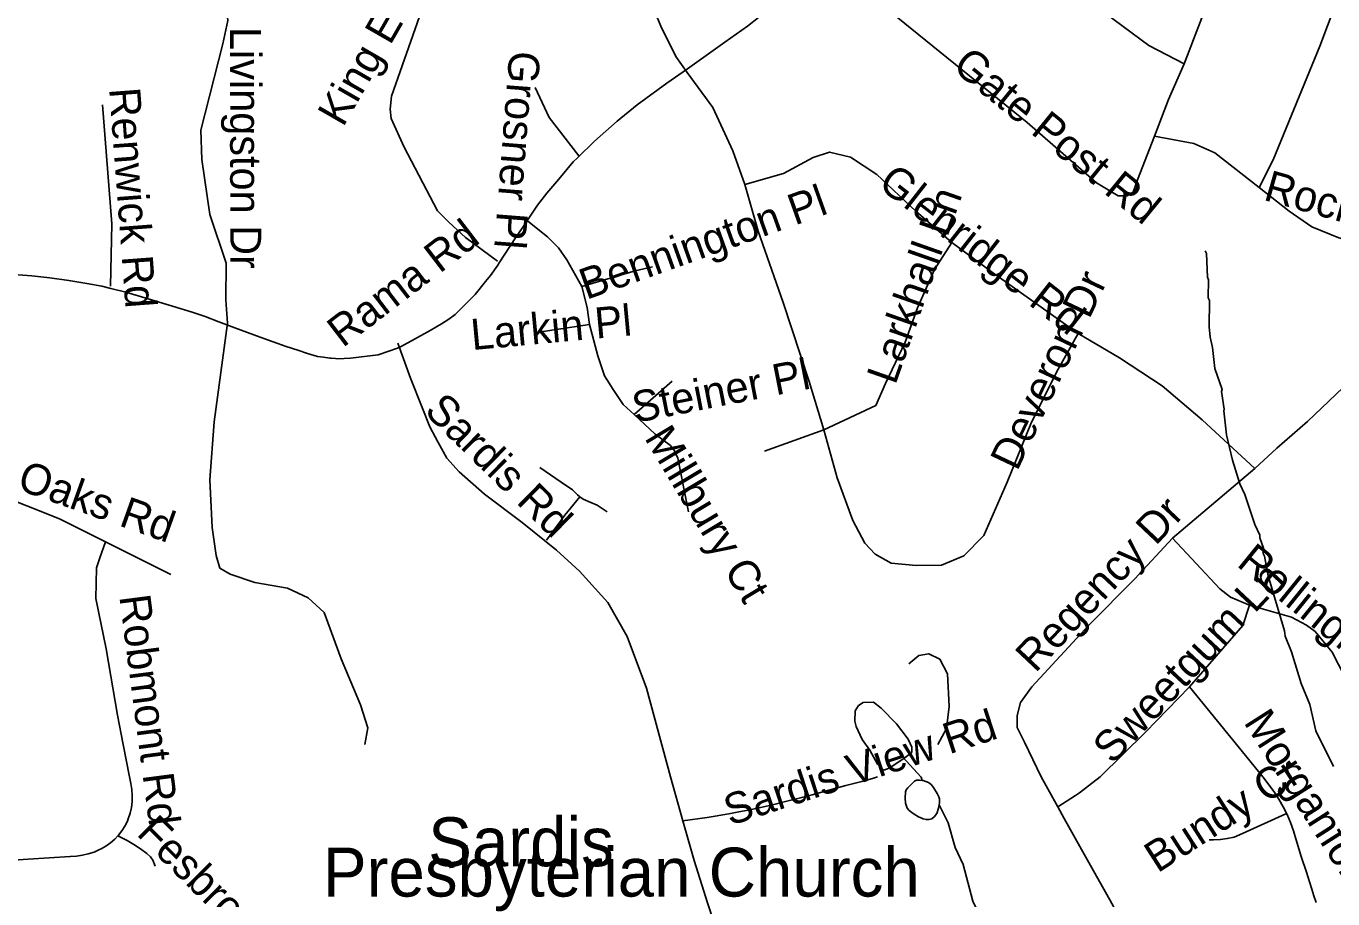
# Model space of a CAD drawing. Extents: x 1383679 to 1536984, y 460658 to 651027.
# Drawn here: x 1467141 to 1471144, y 516692 to 519367 of the extents above; entities that cross this region are included whole.
import ezdxf

# ---------------------------------------------------------------- set-up
doc = ezdxf.new("R2010")
doc.units = 0
for name, color, linetype in [('Exist Cultural Church Label', 7, 'Continuous'), ('Exist Hydrographic Misc Water Feature', 7, 'Continuous'), ('Exist Road Non-System Type 51', 7, 'Continuous'), ('Exist Road Non-System Type 51 Label', 7, 'Continuous')]:
    doc.layers.add(name, color=color, linetype=linetype)

msp = doc.modelspace()

# ---------------------------------------------------------------- linework, layer by layer
at = {"layer": 'Exist Hydrographic Misc Water Feature'}
for points in [[(1471145.8, 517097.8), (1471091.9, 517206.9), (1471073.6, 517287.3), (1471046.8, 517351.8), (1471016.7, 517448.5), (1470997.7, 517496.9), (1470996, 517512.9), (1470945.3, 517682), (1470934.6, 517742.2), (1470930.7, 517750.3), (1470931, 517766.3), (1470919.7, 517798.5), (1470919.8, 517806.5), (1470904.4, 517838.8), (1470874.3, 517931.5), (1470858.9, 517963.8), (1470836.3, 518036.3), (1470817.9, 518114.6), (1470809.8, 518187.9), (1470811.4, 518192.8), (1470803, 518247.1), (1470804.7, 518252.9), (1470781.9, 518317.4), (1470775.2, 518381.5), (1470767.9, 518413.7), (1470764.5, 518445.7), (1470766.1, 518525.7), (1470762.2, 518533.8), (1470763.3, 518589.7), (1470759.5, 518597.8), (1470757, 518669.9), (1470753.1, 518678)], [(1469829.6, 517122.3), (1469823.2, 517117.4), (1469784.6, 517092.1), (1469768.5, 517086.5), (1469748.8, 517104.9), (1469725.7, 517147.4), (1469702.3, 517179.9), (1469683.1, 517220.2), (1469679.4, 517236.3), (1469680, 517268.3), (1469690.4, 517284.1), (1469704.6, 517293.8), (1469736.6, 517295.1), (1469760.3, 517276.6), (1469807.4, 517227.7), (1469842.5, 517180.9), (1469853.9, 517156.7), (1469853.6, 517140.7), (1469829.6, 517122.3)], [(1469885.3, 517055), (1469882.1, 517064.2), (1469837.1, 517115.1), (1469829.6, 517122.3)], [(1469937.9, 516980.3), (1469935.7, 516969.7), (1469930.1, 516953.8), (1469923.4, 516944.4), (1469914.9, 516936.8), (1469907.6, 516935.2), (1469897.5, 516935), (1469888.9, 516936.5), (1469874.2, 516942.9), (1469857.9, 516953.2), (1469845.9, 516962.6), (1469840, 516970.1), (1469837.5, 516975.8), (1469835.1, 516985.5), (1469833.7, 517000.7), (1469834.6, 517019.8), (1469836.4, 517025.9), (1469841.3, 517032.3), (1469861.8, 517052.3), (1469868, 517055.1), (1469877.5, 517055.8), (1469885.3, 517055)], [(1469885.3, 517055), (1469888.8, 517054.7), (1469896.6, 517051.9), (1469904.8, 517048.3), (1469912.9, 517042), (1469920.6, 517033.1), (1469931.9, 517014.2), (1469936.9, 517004.9), (1469938.9, 516998.4), (1469939.1, 516985.8), (1469937.9, 516980.3)], [(1470275.1, 515884.8), (1470253.8, 515932.4), (1470215.9, 516037.2), (1470205, 516093.4), (1470197.3, 516109.6), (1470197.6, 516125.6), (1470178.8, 516186), (1470166, 516246.2), (1470168.2, 516254.2), (1470149.5, 516322.6), (1470139.6, 516426.7), (1470128.5, 516475), (1470117.2, 516507.2), (1470117.3, 516515.2), (1470102.1, 516555.6), (1470040.6, 516684.8), (1470010.9, 516797.4), (1469986.7, 516849.4), (1469965.4, 516924.4), (1469937.9, 516980.3)]]:
    msp.add_lwpolyline(points, dxfattribs=at)
at = {"layer": 'Exist Road Non-System Type 51'}
for p, q in [((1468866, 518451.9), (1468724.1, 518431.1)), ((1469002.9, 518176.6), (1469120, 518279.1)), ((1469584.2, 518129), (1469403, 518064.2)), ((1470904.6, 518011), (1470652.3, 517797.3)), ((1467383.6, 517786.2), (1467584, 517686.4))]:
    msp.add_line(p, q, dxfattribs=at)
for points in [[(1469166.1, 519225.1), (1469131.1, 519273.6), (1469084.7, 519366.6), (1469057.8, 519433.2), (1469026.9, 519485.6), (1468952.1, 519557.2), (1468795.9, 519661.9), (1468677, 519730.2), (1468614, 519779.3), (1468584.6, 519811.9), (1468565.7, 519874.3), (1468549.1, 519956.6)], [(1470688.6, 519251.3), (1470579.7, 519307.3), (1470446.1, 519406.5), (1470330.6, 519499.4), (1469953.6, 519838.9), (1469825.2, 519919.4)], [(1471300.5, 519809), (1471194.9, 519547.4), (1471104.2, 519305.7), (1470960.7, 518956.8), (1470917.8, 518872)], [(1468680.4, 519776.2), (1468581.5, 519646.6), (1468541.9, 519605), (1468505.6, 519573), (1468442.9, 519533), (1468403.3, 519499.3), (1468380.2, 519470.5), (1468345.6, 519396.9), (1468259.8, 519152.1), (1468255.7, 519112.9), (1468259, 519084.1), (1468298.6, 518996), (1468400.9, 518800.8), (1468435.5, 518765.6), (1468486.6, 518719.2), (1468584.8, 518646.4)], [(1467757.6, 518456.3), (1467752.8, 518528.4), (1467752.9, 518640.5), (1467703.6, 518789.5), (1467678.6, 518958.1), (1467676.2, 519048.2), (1467743.2, 519313), (1467758.5, 519384.7), (1467748.1, 519474.9), (1467707.1, 519535.8), (1467652.2, 519592.7), (1467597.2, 519641.9), (1467521.5, 519671.2), (1467429.5, 519672.8), (1467309.1, 519655.1), (1467134.6, 519626.2), (1467005.8, 519588.5), (1466979.2, 519557.1), (1466960.6, 519519.4), (1466963.7, 519475.3), (1467003.8, 519370.5), (1467023.8, 519258), (1467012.8, 518762), (1467004.7, 518614.3)], [(1470688.6, 519251.3), (1470780.9, 519494.6), (1470838.6, 519658.6)], [(1469166.4, 519236.5), (1469281.1, 519317.5), (1469350.1, 519366.8), (1469418.1, 519420.2), (1469449.2, 519446.3), (1469471.9, 519466.2), (1469489.5, 519482.2), (1469503.4, 519495.3), (1469518.9, 519510.1), (1469537.4, 519529.1), (1469571.2, 519563.8), (1469589.1, 519584.1)], [(1469586.8, 519575.4), (1470206.9, 519071.3), (1470419.7, 518886.4), (1470485.7, 518846.4), (1470513.7, 518846.4), (1470532, 518858.4), (1470545.1, 518896), (1470597.8, 519029.6)], [(1470597.8, 519029.6), (1470640.7, 519141.7), (1470688.6, 519251.3)], [(1468829.5, 518963.7), (1468881.6, 519014.8), (1468951.1, 519075.2), (1469012.8, 519125.3), (1469103.1, 519191.9), (1469166.4, 519236.5)], [(1469166.1, 519225.1), (1469244.2, 519117.5), (1469305.7, 518984.4), (1469341.9, 518881.6)], [(1468700.2, 519179.3), (1468743.1, 519086.5), (1468833.8, 518969.6)], [(1467374.9, 519125.7), (1467402.9, 518761), (1467398.9, 518569.5)], [(1470597.8, 519029.6), (1470718.2, 519007.2), (1470782.6, 518978.4), (1470917.8, 518872)], [(1468660.1, 518748.1), (1468670.4, 518763.3), (1468707, 518817.7), (1468735.8, 518855), (1468772.1, 518898.3), (1468816.2, 518950.6), (1468829.5, 518963.7)], [(1469341.9, 518881.6), (1469460.6, 518915.4), (1469551.6, 518963.8), (1469601.8, 518981), (1469665.7, 518965.7), (1469746.7, 518912.3), (1469866.7, 518800), (1469977, 518703.9)], [(1469341.9, 518881.6), (1469383.4, 518738.9), (1469459.4, 518519.3), (1469539, 518277.8), (1469584.2, 518129)], [(1470917.8, 518872), (1471010.2, 518800), (1471079.5, 518752), (1471161.9, 518718.4), (1471252.6, 518693.6), (1471348.3, 518682.4)], [(1468677.1, 518769.6), (1468737.3, 518720.8), (1468772, 518687.2), (1468796.7, 518650.4), (1468842.9, 518568.7)], [(1468589.6, 518640.9), (1468639.9, 518718), (1468660.1, 518748.1)], [(1469584.2, 518129), (1469743.8, 518204), (1469773, 518271.5), (1469833.4, 518398.5), (1469871.3, 518503.8), (1469923.5, 518621), (1469977, 518703.9)], [(1469977, 518703.9), (1470101.4, 518611.6), (1470364, 518424.8)], [(1466999.8, 518608.9), (1467045.8, 518609.3), (1467102.6, 518606.1), (1467158.4, 518601.4), (1467213.5, 518595.2), (1467271, 518587), (1467326, 518578.1), (1467372.2, 518569.7), (1467400.5, 518562.8)], [(1468277.9, 518380.2), (1468287.2, 518383.5), (1468330, 518406.9), (1468378, 518434.1), (1468413.1, 518454), (1468435.5, 518468.8), (1468454.5, 518483.2), (1468495.6, 518524), (1468516.2, 518544.8), (1468547.9, 518584.2), (1468563.1, 518602.1), (1468585.5, 518634.5), (1468589.6, 518640.9)], [(1468842.9, 518568.7), (1469006.2, 518616.7), (1469059, 518629.6)], [(1467400.5, 518562.8), (1467445.9, 518551.7), (1467504.4, 518534.6), (1467588.6, 518509), (1467649.1, 518490.1), (1467688.6, 518476.6), (1467731, 518460.4)], [(1468842.9, 518568.7), (1468859.4, 518504.7), (1468866, 518451.9)], [(1467757.6, 518456.3), (1467716.3, 518154.2), (1467703.1, 517976.4), (1467710.5, 517830.2), (1467723, 517743.9), (1467734.2, 517705.8), (1467766.1, 517687.2), (1467841.6, 517661.8), (1467941.3, 517644), (1468004.9, 517614.9), (1468053.7, 517569.8), (1468105.6, 517427), (1468165, 517286), (1468187.8, 517215.7), (1468178.2, 517165.2)], [(1467731, 518460.4), (1467779.9, 518441.7), (1467857.1, 518413.8), (1467937.4, 518385), (1467972.9, 518373.8), (1468002.8, 518363.8), (1468033.4, 518354.4), (1468051.2, 518351.8), (1468070.8, 518349.2), (1468075, 518348.8), (1468087.8, 518347.8), (1468095.5, 518347.2), (1468134, 518349.2), (1468219.5, 518359.8), (1468277.9, 518380.2)], [(1468866, 518451.9), (1468892.4, 518355.9), (1468912.2, 518295.1), (1468938.6, 518253.5), (1468969.9, 518207.1), (1469002.9, 518176.6)], [(1469584.2, 518129), (1469625.7, 517982.1), (1469673.3, 517851.3), (1469710.1, 517782.5), (1469741.4, 517747.9), (1469790.9, 517721), (1469866.8, 517713.5), (1469944.8, 517714.1), (1470013.5, 517743), (1470074.6, 517805.8), (1470145.7, 517968.6), (1470221, 518153.4), (1470302.1, 518315.8), (1470364, 518424.8)], [(1470364, 518424.8), (1470490.7, 518350.5), (1470621.2, 518264), (1470743.4, 518159.9), (1470904.6, 518011)], [(1469152.7, 516930.7), (1469114.4, 517066), (1469041.6, 517337.3), (1468982.3, 517495.7), (1468922.9, 517599.7), (1468835.5, 517695.7), (1468765.4, 517760.6), (1468659.8, 517845.4), (1468544.4, 517931.8), (1468466.8, 518000.6), (1468429.7, 518043), (1468401.7, 518092.6), (1468376.9, 518139), (1468353.9, 518198.3), (1468317.6, 518287.9), (1468279.6, 518395.1)], [(1470904.6, 518011), (1470972.2, 518073.4), (1471066.3, 518155), (1471196.6, 518279.9)], [(1469002.9, 518176.6), (1469068, 518116.6), (1469114.2, 518081.4), (1469127.4, 518065.4), (1469137.3, 518043), (1469170.3, 517878.2)], [(1468714.1, 518014.1), (1468780.1, 517968.9), (1468814.9, 517945.4), (1468829.6, 517929.8), (1468836.4, 517923.8)], [(1466934.4, 517959.8), (1467041.9, 517936.1), (1467242.6, 517856.4), (1467383.6, 517786.2)], [(1468735.2, 517791.5), (1468790.6, 517868.2), (1468836.4, 517923.8)], [(1468836.4, 517923.8), (1468846.8, 517917.3), (1468870.5, 517906.4), (1468889.6, 517898.6), (1468920.9, 517877.8)], [(1467383.6, 517786.2), (1467366.5, 517736.7), (1467356.1, 517706.4), (1467354.4, 517612.4), (1467385.7, 517457.9), (1467420.2, 517255.1), (1467437.4, 517165.2), (1467457.3, 517066), (1467461.5, 517045.7), (1467464.3, 517026.7), (1467465.6, 517008.3), (1467465.7, 516990), (1467463.2, 516971.8), (1467459.1, 516953.9), (1467453.3, 516936.7), (1467450.6, 516930.1), (1467443.2, 516914.9), (1467434.1, 516900.3), (1467423.6, 516886.7), (1467421.5, 516884.4)], [(1470301.7, 516973.6), (1470250.4, 517066), (1470198.7, 517172.4), (1470177.2, 517217.2), (1470177.2, 517254), (1470187.1, 517294), (1470221.8, 517342), (1470396.6, 517530.9), (1470536.8, 517672.5), (1470652.3, 517797.3)], [(1470652.3, 517797.3), (1470797.4, 517642.1), (1470830.4, 517616.5), (1470888.1, 517591.7)], [(1470888.1, 517591.7), (1470868.3, 517529.3), (1470705, 517342)], [(1470888.1, 517591.7), (1471016.8, 517554.9), (1471063, 517530.9), (1471089.4, 517511.7), (1471142.1, 517447.7), (1471338.2, 517066), (1471349.5, 517043.8), (1471361.6, 517023.5), (1471375, 517004), (1471389.7, 516985.5), (1471405.6, 516968), (1471410.6, 516963), (1471426.8, 516948.4), (1471444, 516935), (1471462.1, 516923), (1471476.9, 516914.5), (1471522.6, 516889.3)], [(1469845.3, 517411.8), (1469875.8, 517437.4), (1469906, 517442.8), (1469939.6, 517426.1), (1469962.8, 517381.6), (1469968.9, 517281.5), (1469959.8, 517213.6), (1469933.4, 517165.2)], [(1470705, 517342), (1470569.8, 517202.8), (1470431.2, 517066), (1470395.3, 517037.7), (1470367.9, 517016.5), (1470355.5, 517008.3), (1470301.7, 516973.6)], [(1470705, 517342), (1470853.5, 517158.8), (1470929.1, 517066), (1470963.9, 517019.8), (1470978.6, 516997.4), (1470992, 516974.1), (1471003.9, 516950.1), (1471014.4, 516925.5), (1471023.5, 516900.2), (1471030.7, 516875.7), (1471046.8, 516821.2), (1471063.4, 516773), (1471078.5, 516724.4), (1471079.4, 516721.5), (1471085.5, 516700.7), (1471093.2, 516680.5)], [(1469152.7, 516930.7), (1469227, 516941.5), (1469293.1, 516952.7), (1469319, 516957.6), (1469357.8, 516964.9), (1469422.8, 516979.1), (1469487.5, 516994.8), (1469488.8, 516995.1), (1469548.3, 517010.9), (1469599.9, 517024.8), (1469652.2, 517039.3), (1469680.3, 517046.6), (1469700.7, 517051.8), (1469719.4, 517056.4), (1469736.6, 517061.5), (1469749, 517066)], [(1470485.5, 516644.1), (1470460.4, 516688.6), (1470383.1, 516826.7), (1470321.1, 516938.4), (1470301.7, 516973.6)], [(1469337.4, 516348.3), (1469291.8, 516486.8), (1469228.5, 516679), (1469187.1, 516809), (1469152.7, 516930.7)], [(1470999.5, 516952.7), (1470867.2, 516891.7), (1470841.1, 516880.5), (1470820.3, 516876.2), (1470799.2, 516873.5), (1470778, 516872.3), (1470765.2, 516872.4)], [(1467421.5, 516884.4), (1467411.9, 516874.2), (1467398.9, 516863), (1467384.8, 516853.1), (1467370.1, 516844.9), (1467365.3, 516842.6), (1467348.7, 516835.3), (1467331, 516829.3), (1467312.9, 516825.1), (1467294.4, 516822.5), (1467276.1, 516821.5), (1467275.4, 516821.5), (1467146.7, 516813.5), (1467026.3, 516804.8)], [(1467421.5, 516884.4), (1467449.7, 516870.6), (1467470.6, 516858.6), (1467490.7, 516845.3), (1467509.8, 516830.7), (1467522, 516820.3), (1467529, 516809.9), (1467535.4, 516791.6)]]:
    msp.add_lwpolyline(points, dxfattribs=at)

# ---------------------------------------------------------------- texts
at = {"layer": 'Exist Cultural Church Label'}
for s, p in [('Sardis', (1468372.4, 516791.6)), ('Presbyterian Church', (1468049.9, 516698.7))]:
    msp.add_text(s, height=150, dxfattribs=at).set_placement(p)
at = {"layer": 'Exist Road Non-System Type 51 Label'}
for s, rotation, p in [('King Edward Rd', 60.1013, (1468111.5, 519054.8)), ('Livingston Dr', 270.0255, (1467765.5, 519364.3)), ('Grosner Pl', 265.5632, (1468621.4, 519293.1)), ('Gate Post Rd', 320.755, (1469974.4, 519236.6)), ('Renwick Rd', 274.2891, (1467394.7, 519175.5)), ('Glenridge Rd', 321.9722, (1469746.4, 518876.4)), ('Rocky Falls Rd', 344.1329, (1470928, 518835.1)), ('Bennington Pl', 19.6547, (1468856.8, 518527.5)), ('Larkhall Ln', 70.6156, (1469803.4, 518264.6)), ('Rama Rd', 37.4725, (1468110.4, 518379.5)), ('Deveron Dr', 64.6541, (1470176.6, 518000.2)), ('Larkin Pl', 5.291, (1468507.1, 518373.8)), ('Steiner Pl', 11.0762, (1469007.5, 518150.7)), ('Sardis Rd', 315.5764, (1468356.9, 518183.3)), ('Glen Oaks Rd', 340.3886, (1466823, 518050.2)), ('Millbury Ct', 300.9638, (1469032.9, 518105.2)), ('Regency Dr', 46.6371, (1470232.4, 517381.9)), ('Rollingridge Dr', 321.005, (1470846, 517714.1)), ('Sweetgum Ln', 46.8481, (1470469.4, 517101)), ('Robmont Rd', 277.4314, (1467425.8, 517618.9)), ('Sardis View Rd', 18.0979, (1469297.1, 516915.1)), ('Morganford Rd', 302.561, (1470868.8, 517233.2)), ('Bundy Cr', 32.6686, (1470606.8, 516769.2)), ('Fesbrook Ct', 315.0001, (1467475.9, 516889.2))]:
    msp.add_text(s, height=95, rotation=rotation, dxfattribs=at).set_placement(p)

doc.saveas('drawing.dxf')
